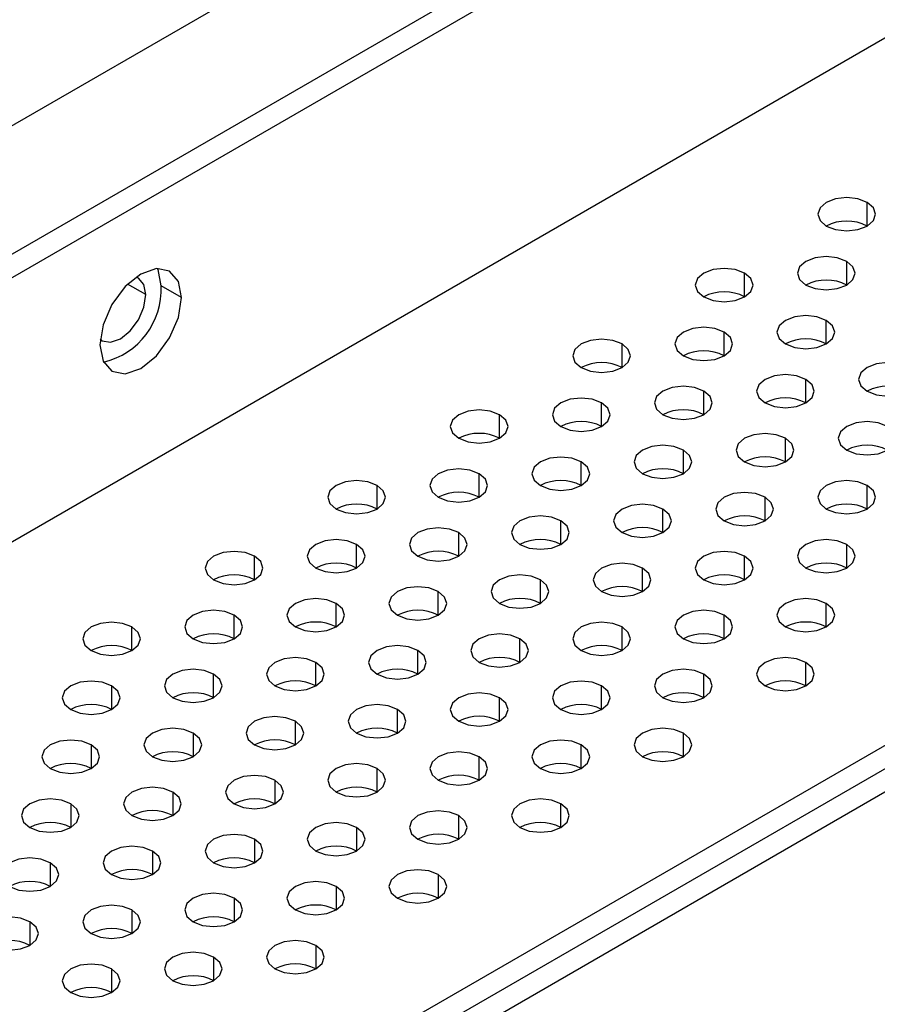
# Model space of a CAD drawing. Header units: millimetres. Extents: x 0 to 1118, y 0 to 864.
# Tile 378 of 397: x 1022.55 to 1025.52, y 716.56 to 719.97. Entities that reach past the tile are written whole.
import ezdxf

# ---------------------------------------------------------------- set-up
doc = ezdxf.new("R2010")
doc.units = ezdxf.units.MM

msp = doc.modelspace()

# ---------------------------------------------------------------- linework, layer by layer
at = {"color": 7, "linetype": 'Continuous', "lineweight": 25}
for p, q in [((1038.4441, 728.7927), (1004.3723, 709.1235)), ((1004.8272, 708.9422), (1034.8502, 726.2741)), ((1034.9209, 726.2333), (1004.8979, 708.9014)), ((1015.1256, 713.8912), (1035.133, 725.4412)), ((1007.2518, 706.8157), (1037.5018, 724.2787)), ((1037.5726, 724.2379), (1007.2518, 706.734)), ((1023.1108, 719.0072), (1023.0401, 719.048))]:
    msp.add_line(p, q, dxfattribs=at)
at = {"color": 8, "linetype": 'Continuous', "lineweight": 25}
for p, q in [((1007.2518, 706.8965), (1037.2544, 724.2166)), ((1025.4846, 719.2549), (1025.4846, 719.3365)), ((1025.4139, 719.0508), (1025.4139, 719.1324)), ((1025.0603, 719.01), (1025.0603, 719.0916)), ((1022.9871, 719.0174), (1022.9239, 719.0539)), ((1025.3431, 718.8467), (1025.3431, 718.9283)), ((1024.9896, 718.8059), (1024.9896, 718.8875)), ((1024.636, 718.7651), (1024.636, 718.8467)), ((1025.2724, 718.6426), (1025.2724, 718.7242)), ((1024.9189, 718.6018), (1024.9189, 718.6834)), ((1024.5653, 718.561), (1024.5653, 718.6426)), ((1024.2118, 718.5201), (1024.2118, 718.6018)), ((1025.2017, 718.4385), (1025.2017, 718.5201)), ((1024.8482, 718.3977), (1024.8482, 718.4793)), ((1024.4946, 718.3569), (1024.4946, 718.4385)), ((1024.1411, 718.316), (1024.1411, 718.3977)), ((1023.7875, 718.2752), (1023.7875, 718.3569)), ((1025.4846, 718.2752), (1025.4846, 718.3569)), ((1025.131, 718.2344), (1025.131, 718.316)), ((1024.7775, 718.1936), (1024.7775, 718.2752)), ((1024.4239, 718.1527), (1024.4239, 718.2344)), ((1024.0704, 718.1119), (1024.0704, 718.1936)), ((1023.7168, 718.0711), (1023.7168, 718.1527)), ((1025.4139, 718.0711), (1025.4139, 718.1527)), ((1023.3632, 718.0303), (1023.3632, 718.1119)), ((1025.0603, 718.0303), (1025.0603, 718.1119)), ((1024.7068, 717.9895), (1024.7068, 718.0711)), ((1024.3532, 717.9486), (1024.3532, 718.0303)), ((1023.9996, 717.9078), (1023.9996, 717.9895)), ((1023.6461, 717.867), (1023.6461, 717.9486)), ((1025.3431, 717.867), (1025.3431, 717.9486)), ((1023.2925, 717.8262), (1023.2925, 717.9078)), ((1024.9896, 717.8262), (1024.9896, 717.9078)), ((1022.939, 717.7854), (1022.939, 717.867)), ((1024.636, 717.7854), (1024.636, 717.867)), ((1024.2825, 717.7445), (1024.2825, 717.8262)), ((1023.9289, 717.7037), (1023.9289, 717.7854)), ((1023.5754, 717.6629), (1023.5754, 717.7445)), ((1025.2724, 717.6629), (1025.2724, 717.7445)), ((1023.2218, 717.6221), (1023.2218, 717.7037)), ((1024.9189, 717.6221), (1024.9189, 717.7037)), ((1022.8683, 717.6629), (1022.8683, 717.5813)), ((1024.5653, 717.5813), (1024.5653, 717.6629)), ((1024.2118, 717.5404), (1024.2118, 717.6221)), ((1023.8582, 717.4996), (1023.8582, 717.5813)), ((1023.5047, 717.4588), (1023.5047, 717.5404)), ((1023.1511, 717.4996), (1023.1511, 717.418)), ((1024.8482, 717.418), (1024.8482, 717.4996)), ((1022.7976, 717.4588), (1022.7976, 717.3772)), ((1024.4946, 717.3772), (1024.4946, 717.4588)), ((1024.1411, 717.3363), (1024.1411, 717.418)), ((1023.7875, 717.2955), (1023.7875, 717.3772)), ((1023.434, 717.3363), (1023.434, 717.2547)), ((1023.0804, 717.2955), (1023.0804, 717.2139)), ((1022.7269, 717.2547), (1022.7269, 717.1731)), ((1024.4239, 717.1731), (1024.4239, 717.2547)), ((1024.0704, 717.1322), (1024.0704, 717.2139)), ((1023.7168, 717.1731), (1023.7168, 717.0914)), ((1023.3632, 717.1322), (1023.3632, 717.0506)), ((1023.0097, 717.0914), (1023.0097, 717.0098)), ((1022.6561, 717.0506), (1022.6561, 716.969)), ((1023.9996, 717.0098), (1023.9996, 716.9281)), ((1023.6461, 716.969), (1023.6461, 716.8873)), ((1023.2925, 716.9281), (1023.2925, 716.8465)), ((1022.939, 716.8873), (1022.939, 716.8057)), ((1022.5854, 716.8465), (1022.5854, 716.7649)), ((1023.5754, 716.7649), (1023.5754, 716.6832)), ((1023.2218, 716.724), (1023.2218, 716.6424)), ((1022.8683, 716.6832), (1022.8683, 716.6016))]:
    msp.add_line(p, q, dxfattribs=at)
at = {"color": 7, "linetype": 'Continuous', "lineweight": 25, "flags": 128}
for points in [[(1025.4846, 719.3365), (1025.4521, 719.3491), (1025.4139, 719.3534), (1025.3756, 719.3491), (1025.3431, 719.3365), (1025.3215, 719.3178), (1025.3139, 719.2957), (1025.3215, 719.2736), (1025.3431, 719.2549)], [(1025.3431, 719.2549), (1025.3756, 719.2424), (1025.4139, 719.238), (1025.4521, 719.2424), (1025.4846, 719.2549), (1025.5062, 719.2736), (1025.5139, 719.2957), (1025.5062, 719.3178), (1025.4846, 719.3365)], [(1025.4139, 719.1324), (1025.3814, 719.145), (1025.3431, 719.1493), (1025.3049, 719.145), (1025.2724, 719.1324), (1025.2508, 719.1137), (1025.2431, 719.0916), (1025.2508, 719.0695), (1025.2724, 719.0508)], [(1025.2724, 719.0508), (1025.3049, 719.0383), (1025.3431, 719.0339), (1025.3814, 719.0383), (1025.4139, 719.0508), (1025.4355, 719.0695), (1025.4431, 719.0916), (1025.4355, 719.1137), (1025.4139, 719.1324)], [(1023.1108, 719.0072), (1023.1, 719.0635), (1023.0694, 719.0988), (1023.0235, 719.1077), (1022.9694, 719.0889), (1022.9153, 719.0452), (1022.8694, 718.9833), (1022.8387, 718.9126), (1022.828, 718.8439)], [(1023.0401, 719.048), (1023.0293, 719.1043), (1023.0276, 719.108)], [(1025.0603, 719.0916), (1025.0279, 719.1041), (1024.9896, 719.1085), (1024.9513, 719.1041), (1024.9189, 719.0916), (1024.8972, 719.0729), (1024.8896, 719.0508), (1024.8972, 719.0287), (1024.9189, 719.01)], [(1022.9871, 719.0174), (1022.9803, 719.0526), (1022.9612, 719.0746), (1022.953, 719.0783)], [(1024.9189, 719.01), (1024.9513, 718.9975), (1024.9896, 718.9931), (1025.0279, 718.9975), (1025.0603, 719.01), (1025.082, 719.0287), (1025.0896, 719.0508), (1025.082, 719.0729), (1025.0603, 719.0916)], [(1022.828, 718.8439), (1022.8387, 718.7876), (1022.8694, 718.7524), (1022.9153, 718.7434), (1022.9694, 718.7623), (1023.0235, 718.8059), (1023.0694, 718.8678), (1023.1, 718.9385), (1023.1108, 719.0072)], [(1022.8289, 718.8634), (1022.8362, 718.8581), (1022.8649, 718.8526), (1022.8987, 718.8643), (1022.9325, 718.8916), (1022.9612, 718.9303), (1022.9803, 718.9745), (1022.9871, 719.0174)], [(1025.3431, 718.9283), (1025.3107, 718.9409), (1025.2724, 718.9452), (1025.2342, 718.9409), (1025.2017, 718.9283), (1025.18, 718.9096), (1025.1724, 718.8875), (1025.18, 718.8654), (1025.2017, 718.8467)], [(1025.2017, 718.8467), (1025.2342, 718.8342), (1025.2724, 718.8298), (1025.3107, 718.8342), (1025.3431, 718.8467), (1025.3648, 718.8654), (1025.3724, 718.8875), (1025.3648, 718.9096), (1025.3431, 718.9283)], [(1024.9896, 718.8875), (1024.9572, 718.9), (1024.9189, 718.9044), (1024.8806, 718.9), (1024.8482, 718.8875), (1024.8265, 718.8688), (1024.8189, 718.8467), (1024.8265, 718.8246), (1024.8482, 718.8059)], [(1024.636, 718.8467), (1024.6036, 718.8592), (1024.5653, 718.8636), (1024.5271, 718.8592), (1024.4946, 718.8467), (1024.4729, 718.828), (1024.4653, 718.8059), (1024.4729, 718.7838), (1024.4946, 718.7651)], [(1024.8482, 718.8059), (1024.8806, 718.7934), (1024.9189, 718.789), (1024.9572, 718.7934), (1024.9896, 718.8059), (1025.0113, 718.8246), (1025.0189, 718.8467), (1025.0113, 718.8688), (1024.9896, 718.8875)], [(1024.4946, 718.7651), (1024.5271, 718.7525), (1024.5653, 718.7481), (1024.6036, 718.7525), (1024.636, 718.7651), (1024.6577, 718.7838), (1024.6653, 718.8059), (1024.6577, 718.828), (1024.636, 718.8467)], [(1025.626, 718.7651), (1025.5935, 718.7776), (1025.5553, 718.782), (1025.517, 718.7776), (1025.4846, 718.7651), (1025.4629, 718.7463), (1025.4553, 718.7242), (1025.4629, 718.7021), (1025.4846, 718.6834)], [(1025.4846, 718.6834), (1025.517, 718.6709), (1025.5553, 718.6665), (1025.5935, 718.6709), (1025.626, 718.6834), (1025.6477, 718.7021), (1025.6553, 718.7242), (1025.6477, 718.7463), (1025.626, 718.7651)], [(1025.2724, 718.7242), (1025.24, 718.7367), (1025.2017, 718.7411), (1025.1635, 718.7367), (1025.131, 718.7242), (1025.1093, 718.7055), (1025.1017, 718.6834), (1025.1093, 718.6613), (1025.131, 718.6426)], [(1025.131, 718.6426), (1025.1635, 718.6301), (1025.2017, 718.6257), (1025.24, 718.6301), (1025.2724, 718.6426), (1025.2941, 718.6613), (1025.3017, 718.6834), (1025.2941, 718.7055), (1025.2724, 718.7242)], [(1024.9189, 718.6834), (1024.8864, 718.6959), (1024.8482, 718.7003), (1024.8099, 718.6959), (1024.7775, 718.6834), (1024.7558, 718.6647), (1024.7482, 718.6426), (1024.7558, 718.6205), (1024.7775, 718.6018)], [(1024.7775, 718.6018), (1024.8099, 718.5893), (1024.8482, 718.5849), (1024.8864, 718.5893), (1024.9189, 718.6018), (1024.9406, 718.6205), (1024.9482, 718.6426), (1024.9406, 718.6647), (1024.9189, 718.6834)], [(1024.5653, 718.6426), (1024.5329, 718.6551), (1024.4946, 718.6595), (1024.4564, 718.6551), (1024.4239, 718.6426), (1024.4022, 718.6239), (1024.3946, 718.6018), (1024.4022, 718.5797), (1024.4239, 718.561)], [(1024.2118, 718.6018), (1024.1793, 718.6143), (1024.1411, 718.6187), (1024.1028, 718.6143), (1024.0704, 718.6018), (1024.0487, 718.583), (1024.0411, 718.561), (1024.0487, 718.5389), (1024.0704, 718.5201)], [(1024.4239, 718.561), (1024.4564, 718.5484), (1024.4946, 718.544), (1024.5329, 718.5484), (1024.5653, 718.561), (1024.587, 718.5797), (1024.5946, 718.6018), (1024.587, 718.6239), (1024.5653, 718.6426)], [(1024.0704, 718.5201), (1024.1028, 718.5076), (1024.1411, 718.5032), (1024.1793, 718.5076), (1024.2118, 718.5201), (1024.2335, 718.5389), (1024.2411, 718.561), (1024.2335, 718.583), (1024.2118, 718.6018)], [(1025.5553, 718.561), (1025.5228, 718.5735), (1025.4846, 718.5779), (1025.4463, 718.5735), (1025.4139, 718.561), (1025.3922, 718.5422), (1025.3846, 718.5201), (1025.3922, 718.498), (1025.4139, 718.4793)], [(1025.4139, 718.4793), (1025.4463, 718.4668), (1025.4846, 718.4624), (1025.5228, 718.4668), (1025.5553, 718.4793), (1025.577, 718.498), (1025.5846, 718.5201), (1025.577, 718.5422), (1025.5553, 718.561)], [(1025.2017, 718.5201), (1025.1693, 718.5326), (1025.131, 718.537), (1025.0927, 718.5326), (1025.0603, 718.5201), (1025.0386, 718.5014), (1025.031, 718.4793), (1025.0386, 718.4572), (1025.0603, 718.4385)], [(1025.0603, 718.4385), (1025.0927, 718.426), (1025.131, 718.4216), (1025.1693, 718.426), (1025.2017, 718.4385), (1025.2234, 718.4572), (1025.231, 718.4793), (1025.2234, 718.5014), (1025.2017, 718.5201)], [(1024.8482, 718.4793), (1024.8157, 718.4918), (1024.7775, 718.4962), (1024.7392, 718.4918), (1024.7068, 718.4793), (1024.6851, 718.4606), (1024.6775, 718.4385), (1024.6851, 718.4164), (1024.7068, 718.3977)], [(1024.7068, 718.3977), (1024.7392, 718.3852), (1024.7775, 718.3808), (1024.8157, 718.3852), (1024.8482, 718.3977), (1024.8698, 718.4164), (1024.8775, 718.4385), (1024.8698, 718.4606), (1024.8482, 718.4793)], [(1024.4946, 718.4385), (1024.4622, 718.451), (1024.4239, 718.4554), (1024.3856, 718.451), (1024.3532, 718.4385), (1024.3315, 718.4198), (1024.3239, 718.3977), (1024.3315, 718.3756), (1024.3532, 718.3569)], [(1024.1411, 718.3977), (1024.1086, 718.4102), (1024.0704, 718.4146), (1024.0321, 718.4102), (1023.9996, 718.3977), (1023.978, 718.3789), (1023.9704, 718.3569), (1023.978, 718.3348), (1023.9996, 718.316)], [(1024.3532, 718.3569), (1024.3856, 718.3443), (1024.4239, 718.3399), (1024.4622, 718.3443), (1024.4946, 718.3569), (1024.5163, 718.3756), (1024.5239, 718.3977), (1024.5163, 718.4198), (1024.4946, 718.4385)], [(1023.9996, 718.316), (1024.0321, 718.3035), (1024.0704, 718.2991), (1024.1086, 718.3035), (1024.1411, 718.316), (1024.1627, 718.3348), (1024.1704, 718.3569), (1024.1627, 718.3789), (1024.1411, 718.3977)], [(1023.7875, 718.3569), (1023.7551, 718.3694), (1023.7168, 718.3738), (1023.6785, 718.3694), (1023.6461, 718.3569), (1023.6244, 718.3381), (1023.6168, 718.316), (1023.6244, 718.2939), (1023.6461, 718.2752)], [(1023.6461, 718.2752), (1023.6785, 718.2627), (1023.7168, 718.2583), (1023.7551, 718.2627), (1023.7875, 718.2752), (1023.8092, 718.2939), (1023.8168, 718.316), (1023.8092, 718.3381), (1023.7875, 718.3569)], [(1025.4846, 718.3569), (1025.4521, 718.3694), (1025.4139, 718.3738), (1025.3756, 718.3694), (1025.3431, 718.3569), (1025.3215, 718.3381), (1025.3139, 718.316), (1025.3215, 718.2939), (1025.3431, 718.2752)], [(1025.3431, 718.2752), (1025.3756, 718.2627), (1025.4139, 718.2583), (1025.4521, 718.2627), (1025.4846, 718.2752), (1025.5062, 718.2939), (1025.5139, 718.316), (1025.5062, 718.3381), (1025.4846, 718.3569)], [(1025.131, 718.316), (1025.0986, 718.3285), (1025.0603, 718.3329), (1025.022, 718.3285), (1024.9896, 718.316), (1024.9679, 718.2973), (1024.9603, 718.2752), (1024.9679, 718.2531), (1024.9896, 718.2344)], [(1024.9896, 718.2344), (1025.022, 718.2219), (1025.0603, 718.2175), (1025.0986, 718.2219), (1025.131, 718.2344), (1025.1527, 718.2531), (1025.1603, 718.2752), (1025.1527, 718.2973), (1025.131, 718.316)], [(1024.7775, 718.2752), (1024.745, 718.2877), (1024.7068, 718.2921), (1024.6685, 718.2877), (1024.636, 718.2752), (1024.6144, 718.2565), (1024.6068, 718.2344), (1024.6144, 718.2123), (1024.636, 718.1936)], [(1024.636, 718.1936), (1024.6685, 718.1811), (1024.7068, 718.1767), (1024.745, 718.1811), (1024.7775, 718.1936), (1024.7991, 718.2123), (1024.8068, 718.2344), (1024.7991, 718.2565), (1024.7775, 718.2752)], [(1024.4239, 718.2344), (1024.3915, 718.2469), (1024.3532, 718.2513), (1024.3149, 718.2469), (1024.2825, 718.2344), (1024.2608, 718.2157), (1024.2532, 718.1936), (1024.2608, 718.1715), (1024.2825, 718.1527)], [(1024.0704, 718.1936), (1024.0379, 718.2061), (1023.9996, 718.2105), (1023.9614, 718.2061), (1023.9289, 718.1936), (1023.9073, 718.1748), (1023.8996, 718.1527), (1023.9073, 718.1307), (1023.9289, 718.1119)], [(1024.2825, 718.1527), (1024.3149, 718.1402), (1024.3532, 718.1358), (1024.3915, 718.1402), (1024.4239, 718.1527), (1024.4456, 718.1715), (1024.4532, 718.1936), (1024.4456, 718.2157), (1024.4239, 718.2344)], [(1023.9289, 718.1119), (1023.9614, 718.0994), (1023.9996, 718.095), (1024.0379, 718.0994), (1024.0704, 718.1119), (1024.092, 718.1307), (1024.0996, 718.1527), (1024.092, 718.1748), (1024.0704, 718.1936)], [(1023.7168, 718.1527), (1023.6844, 718.1653), (1023.6461, 718.1697), (1023.6078, 718.1653), (1023.5754, 718.1527), (1023.5537, 718.134), (1023.5461, 718.1119), (1023.5537, 718.0898), (1023.5754, 718.0711)], [(1023.5754, 718.0711), (1023.6078, 718.0586), (1023.6461, 718.0542), (1023.6844, 718.0586), (1023.7168, 718.0711), (1023.7385, 718.0898), (1023.7461, 718.1119), (1023.7385, 718.134), (1023.7168, 718.1527)], [(1025.4139, 718.1527), (1025.3814, 718.1653), (1025.3431, 718.1697), (1025.3049, 718.1653), (1025.2724, 718.1527), (1025.2508, 718.134), (1025.2431, 718.1119), (1025.2508, 718.0898), (1025.2724, 718.0711)], [(1025.2724, 718.0711), (1025.3049, 718.0586), (1025.3431, 718.0542), (1025.3814, 718.0586), (1025.4139, 718.0711), (1025.4355, 718.0898), (1025.4431, 718.1119), (1025.4355, 718.134), (1025.4139, 718.1527)], [(1023.3632, 718.1119), (1023.3308, 718.1244), (1023.2925, 718.1288), (1023.2543, 718.1244), (1023.2218, 718.1119), (1023.2001, 718.0932), (1023.1925, 718.0711), (1023.2001, 718.049), (1023.2218, 718.0303)], [(1023.2218, 718.0303), (1023.2543, 718.0178), (1023.2925, 718.0134), (1023.3308, 718.0178), (1023.3632, 718.0303), (1023.3849, 718.049), (1023.3925, 718.0711), (1023.3849, 718.0932), (1023.3632, 718.1119)], [(1025.0603, 718.1119), (1025.0279, 718.1244), (1024.9896, 718.1288), (1024.9513, 718.1244), (1024.9189, 718.1119), (1024.8972, 718.0932), (1024.8896, 718.0711), (1024.8972, 718.049), (1024.9189, 718.0303)], [(1024.9189, 718.0303), (1024.9513, 718.0178), (1024.9896, 718.0134), (1025.0279, 718.0178), (1025.0603, 718.0303), (1025.082, 718.049), (1025.0896, 718.0711), (1025.082, 718.0932), (1025.0603, 718.1119)], [(1024.7068, 718.0711), (1024.6743, 718.0836), (1024.636, 718.088), (1024.5978, 718.0836), (1024.5653, 718.0711), (1024.5437, 718.0524), (1024.536, 718.0303), (1024.5437, 718.0082), (1024.5653, 717.9895)], [(1024.5653, 717.9895), (1024.5978, 717.977), (1024.636, 717.9726), (1024.6743, 717.977), (1024.7068, 717.9895), (1024.7284, 718.0082), (1024.736, 718.0303), (1024.7284, 718.0524), (1024.7068, 718.0711)], [(1024.3532, 718.0303), (1024.3208, 718.0428), (1024.2825, 718.0472), (1024.2442, 718.0428), (1024.2118, 718.0303), (1024.1901, 718.0116), (1024.1825, 717.9895), (1024.1901, 717.9674), (1024.2118, 717.9486)], [(1023.9996, 717.9895), (1023.9672, 718.002), (1023.9289, 718.0064), (1023.8907, 718.002), (1023.8582, 717.9895), (1023.8365, 717.9707), (1023.8289, 717.9486), (1023.8365, 717.9266), (1023.8582, 717.9078)], [(1024.2118, 717.9486), (1024.2442, 717.9361), (1024.2825, 717.9317), (1024.3208, 717.9361), (1024.3532, 717.9486), (1024.3749, 717.9674), (1024.3825, 717.9895), (1024.3749, 718.0116), (1024.3532, 718.0303)], [(1023.8582, 717.9078), (1023.8907, 717.8953), (1023.9289, 717.8909), (1023.9672, 717.8953), (1023.9996, 717.9078), (1024.0213, 717.9266), (1024.0289, 717.9486), (1024.0213, 717.9707), (1023.9996, 717.9895)], [(1023.6461, 717.9486), (1023.6136, 717.9612), (1023.5754, 717.9656), (1023.5371, 717.9612), (1023.5047, 717.9486), (1023.483, 717.9299), (1023.4754, 717.9078), (1023.483, 717.8857), (1023.5047, 717.867)], [(1023.5047, 717.867), (1023.5371, 717.8545), (1023.5754, 717.8501), (1023.6136, 717.8545), (1023.6461, 717.867), (1023.6678, 717.8857), (1023.6754, 717.9078), (1023.6678, 717.9299), (1023.6461, 717.9486)], [(1025.3431, 717.9486), (1025.3107, 717.9612), (1025.2724, 717.9656), (1025.2342, 717.9612), (1025.2017, 717.9486), (1025.18, 717.9299), (1025.1724, 717.9078), (1025.18, 717.8857), (1025.2017, 717.867)], [(1025.2017, 717.867), (1025.2342, 717.8545), (1025.2724, 717.8501), (1025.3107, 717.8545), (1025.3431, 717.867), (1025.3648, 717.8857), (1025.3724, 717.9078), (1025.3648, 717.9299), (1025.3431, 717.9486)], [(1023.2925, 717.9078), (1023.2601, 717.9203), (1023.2218, 717.9247), (1023.1836, 717.9203), (1023.1511, 717.9078), (1023.1294, 717.8891), (1023.1218, 717.867), (1023.1294, 717.8449), (1023.1511, 717.8262)], [(1023.1511, 717.8262), (1023.1836, 717.8137), (1023.2218, 717.8093), (1023.2601, 717.8137), (1023.2925, 717.8262), (1023.3142, 717.8449), (1023.3218, 717.867), (1023.3142, 717.8891), (1023.2925, 717.9078)], [(1024.9896, 717.9078), (1024.9572, 717.9203), (1024.9189, 717.9247), (1024.8806, 717.9203), (1024.8482, 717.9078), (1024.8265, 717.8891), (1024.8189, 717.867), (1024.8265, 717.8449), (1024.8482, 717.8262)], [(1024.8482, 717.8262), (1024.8806, 717.8137), (1024.9189, 717.8093), (1024.9572, 717.8137), (1024.9896, 717.8262), (1025.0113, 717.8449), (1025.0189, 717.867), (1025.0113, 717.8891), (1024.9896, 717.9078)], [(1022.939, 717.867), (1022.9065, 717.8795), (1022.8683, 717.8839), (1022.83, 717.8795), (1022.7976, 717.867), (1022.7759, 717.8483), (1022.7683, 717.8262), (1022.7759, 717.8041), (1022.7976, 717.7854)], [(1022.7976, 717.7854), (1022.83, 717.7729), (1022.8683, 717.7685), (1022.9065, 717.7729), (1022.939, 717.7854), (1022.9607, 717.8041), (1022.9683, 717.8262), (1022.9607, 717.8483), (1022.939, 717.867)], [(1024.636, 717.867), (1024.6036, 717.8795), (1024.5653, 717.8839), (1024.5271, 717.8795), (1024.4946, 717.867), (1024.4729, 717.8483), (1024.4653, 717.8262), (1024.4729, 717.8041), (1024.4946, 717.7854)], [(1024.4946, 717.7854), (1024.5271, 717.7729), (1024.5653, 717.7685), (1024.6036, 717.7729), (1024.636, 717.7854), (1024.6577, 717.8041), (1024.6653, 717.8262), (1024.6577, 717.8483), (1024.636, 717.867)], [(1024.2825, 717.8262), (1024.25, 717.8387), (1024.2118, 717.8431), (1024.1735, 717.8387), (1024.1411, 717.8262), (1024.1194, 717.8075), (1024.1118, 717.7854), (1024.1194, 717.7633), (1024.1411, 717.7445)], [(1023.9289, 717.7854), (1023.8965, 717.7979), (1023.8582, 717.8023), (1023.82, 717.7979), (1023.7875, 717.7854), (1023.7658, 717.7666), (1023.7582, 717.7445), (1023.7658, 717.7225), (1023.7875, 717.7037)], [(1024.1411, 717.7445), (1024.1735, 717.732), (1024.2118, 717.7276), (1024.25, 717.732), (1024.2825, 717.7445), (1024.3042, 717.7633), (1024.3118, 717.7854), (1024.3042, 717.8075), (1024.2825, 717.8262)], [(1023.7875, 717.7037), (1023.82, 717.6912), (1023.8582, 717.6868), (1023.8965, 717.6912), (1023.9289, 717.7037), (1023.9506, 717.7225), (1023.9582, 717.7445), (1023.9506, 717.7666), (1023.9289, 717.7854)], [(1023.5754, 717.7445), (1023.5429, 717.7571), (1023.5047, 717.7615), (1023.4664, 717.7571), (1023.434, 717.7445), (1023.4123, 717.7258), (1023.4047, 717.7037), (1023.4123, 717.6816), (1023.434, 717.6629)], [(1023.434, 717.6629), (1023.4664, 717.6504), (1023.5047, 717.646), (1023.5429, 717.6504), (1023.5754, 717.6629), (1023.5971, 717.6816), (1023.6047, 717.7037), (1023.5971, 717.7258), (1023.5754, 717.7445)], [(1025.2724, 717.7445), (1025.24, 717.7571), (1025.2017, 717.7615), (1025.1635, 717.7571), (1025.131, 717.7445), (1025.1093, 717.7258), (1025.1017, 717.7037), (1025.1093, 717.6816), (1025.131, 717.6629)], [(1025.131, 717.6629), (1025.1635, 717.6504), (1025.2017, 717.646), (1025.24, 717.6504), (1025.2724, 717.6629), (1025.2941, 717.6816), (1025.3017, 717.7037), (1025.2941, 717.7258), (1025.2724, 717.7445)], [(1023.2218, 717.7037), (1023.1894, 717.7162), (1023.1511, 717.7206), (1023.1128, 717.7162), (1023.0804, 717.7037), (1023.0587, 717.685), (1023.0511, 717.6629), (1023.0587, 717.6408), (1023.0804, 717.6221)], [(1023.0804, 717.6221), (1023.1128, 717.6096), (1023.1511, 717.6052), (1023.1894, 717.6096), (1023.2218, 717.6221), (1023.2435, 717.6408), (1023.2511, 717.6629), (1023.2435, 717.685), (1023.2218, 717.7037)], [(1024.9189, 717.7037), (1024.8864, 717.7162), (1024.8482, 717.7206), (1024.8099, 717.7162), (1024.7775, 717.7037), (1024.7558, 717.685), (1024.7482, 717.6629), (1024.7558, 717.6408), (1024.7775, 717.6221)], [(1024.7775, 717.6221), (1024.8099, 717.6096), (1024.8482, 717.6052), (1024.8864, 717.6096), (1024.9189, 717.6221), (1024.9406, 717.6408), (1024.9482, 717.6629), (1024.9406, 717.685), (1024.9189, 717.7037)], [(1022.8683, 717.6629), (1022.8358, 717.6754), (1022.7976, 717.6798), (1022.7593, 717.6754), (1022.7269, 717.6629), (1022.7052, 717.6442), (1022.6976, 717.6221), (1022.7052, 717.6), (1022.7269, 717.5813)], [(1022.7269, 717.5813), (1022.7593, 717.5687), (1022.7976, 717.5644), (1022.8358, 717.5687), (1022.8683, 717.5813), (1022.89, 717.6), (1022.8976, 717.6221), (1022.89, 717.6442), (1022.8683, 717.6629)], [(1024.5653, 717.6629), (1024.5329, 717.6754), (1024.4946, 717.6798), (1024.4564, 717.6754), (1024.4239, 717.6629), (1024.4022, 717.6442), (1024.3946, 717.6221), (1024.4022, 717.6), (1024.4239, 717.5813)], [(1024.4239, 717.5813), (1024.4564, 717.5687), (1024.4946, 717.5644), (1024.5329, 717.5687), (1024.5653, 717.5813), (1024.587, 717.6), (1024.5946, 717.6221), (1024.587, 717.6442), (1024.5653, 717.6629)], [(1024.2118, 717.6221), (1024.1793, 717.6346), (1024.1411, 717.639), (1024.1028, 717.6346), (1024.0704, 717.6221), (1024.0487, 717.6034), (1024.0411, 717.5813), (1024.0487, 717.5592), (1024.0704, 717.5404)], [(1023.8582, 717.5813), (1023.8258, 717.5938), (1023.7875, 717.5982), (1023.7492, 717.5938), (1023.7168, 717.5813), (1023.6951, 717.5625), (1023.6875, 717.5404), (1023.6951, 717.5184), (1023.7168, 717.4996)], [(1024.0704, 717.5404), (1024.1028, 717.5279), (1024.1411, 717.5235), (1024.1793, 717.5279), (1024.2118, 717.5404), (1024.2335, 717.5592), (1024.2411, 717.5813), (1024.2335, 717.6034), (1024.2118, 717.6221)], [(1023.7168, 717.4996), (1023.7492, 717.4871), (1023.7875, 717.4827), (1023.8258, 717.4871), (1023.8582, 717.4996), (1023.8799, 717.5184), (1023.8875, 717.5404), (1023.8799, 717.5625), (1023.8582, 717.5813)], [(1023.5047, 717.5404), (1023.4722, 717.553), (1023.434, 717.5574), (1023.3957, 717.553), (1023.3632, 717.5404), (1023.3416, 717.5217), (1023.334, 717.4996), (1023.3416, 717.4775), (1023.3632, 717.4588)], [(1023.3632, 717.4588), (1023.3957, 717.4463), (1023.434, 717.4419), (1023.4722, 717.4463), (1023.5047, 717.4588), (1023.5263, 717.4775), (1023.534, 717.4996), (1023.5263, 717.5217), (1023.5047, 717.5404)], [(1023.1511, 717.4996), (1023.1187, 717.5121), (1023.0804, 717.5165), (1023.0421, 717.5121), (1023.0097, 717.4996), (1022.988, 717.4809), (1022.9804, 717.4588), (1022.988, 717.4367), (1023.0097, 717.418)], [(1023.0097, 717.418), (1023.0421, 717.4055), (1023.0804, 717.4011), (1023.1187, 717.4055), (1023.1511, 717.418), (1023.1728, 717.4367), (1023.1804, 717.4588), (1023.1728, 717.4809), (1023.1511, 717.4996)], [(1024.8482, 717.4996), (1024.8157, 717.5121), (1024.7775, 717.5165), (1024.7392, 717.5121), (1024.7068, 717.4996), (1024.6851, 717.4809), (1024.6775, 717.4588), (1024.6851, 717.4367), (1024.7068, 717.418)], [(1024.7068, 717.418), (1024.7392, 717.4055), (1024.7775, 717.4011), (1024.8157, 717.4055), (1024.8482, 717.418), (1024.8698, 717.4367), (1024.8775, 717.4588), (1024.8698, 717.4809), (1024.8482, 717.4996)], [(1022.7976, 717.4588), (1022.7651, 717.4713), (1022.7269, 717.4757), (1022.6886, 717.4713), (1022.6561, 717.4588), (1022.6345, 717.4401), (1022.6269, 717.418), (1022.6345, 717.3959), (1022.6561, 717.3772)], [(1022.6561, 717.3772), (1022.6886, 717.3646), (1022.7269, 717.3603), (1022.7651, 717.3646), (1022.7976, 717.3772), (1022.8192, 717.3959), (1022.8269, 717.418), (1022.8192, 717.4401), (1022.7976, 717.4588)], [(1024.4946, 717.4588), (1024.4622, 717.4713), (1024.4239, 717.4757), (1024.3856, 717.4713), (1024.3532, 717.4588), (1024.3315, 717.4401), (1024.3239, 717.418), (1024.3315, 717.3959), (1024.3532, 717.3772)], [(1024.3532, 717.3772), (1024.3856, 717.3646), (1024.4239, 717.3603), (1024.4622, 717.3646), (1024.4946, 717.3772), (1024.5163, 717.3959), (1024.5239, 717.418), (1024.5163, 717.4401), (1024.4946, 717.4588)], [(1024.1411, 717.418), (1024.1086, 717.4305), (1024.0704, 717.4349), (1024.0321, 717.4305), (1023.9996, 717.418), (1023.978, 717.3993), (1023.9704, 717.3772), (1023.978, 717.3551), (1023.9996, 717.3363)], [(1023.7875, 717.3772), (1023.7551, 717.3897), (1023.7168, 717.3941), (1023.6785, 717.3897), (1023.6461, 717.3772), (1023.6244, 717.3584), (1023.6168, 717.3363), (1023.6244, 717.3142), (1023.6461, 717.2955)], [(1023.9996, 717.3363), (1024.0321, 717.3238), (1024.0704, 717.3194), (1024.1086, 717.3238), (1024.1411, 717.3363), (1024.1627, 717.3551), (1024.1704, 717.3772), (1024.1627, 717.3993), (1024.1411, 717.418)], [(1023.6461, 717.2955), (1023.6785, 717.283), (1023.7168, 717.2786), (1023.7551, 717.283), (1023.7875, 717.2955), (1023.8092, 717.3142), (1023.8168, 717.3363), (1023.8092, 717.3584), (1023.7875, 717.3772)], [(1023.434, 717.3363), (1023.4015, 717.3489), (1023.3632, 717.3532), (1023.325, 717.3489), (1023.2925, 717.3363), (1023.2709, 717.3176), (1023.2632, 717.2955), (1023.2709, 717.2734), (1023.2925, 717.2547)], [(1023.2925, 717.2547), (1023.325, 717.2422), (1023.3632, 717.2378), (1023.4015, 717.2422), (1023.434, 717.2547), (1023.4556, 717.2734), (1023.4632, 717.2955), (1023.4556, 717.3176), (1023.434, 717.3363)], [(1023.0804, 717.2955), (1023.048, 717.308), (1023.0097, 717.3124), (1022.9714, 717.308), (1022.939, 717.2955), (1022.9173, 717.2768), (1022.9097, 717.2547), (1022.9173, 717.2326), (1022.939, 717.2139)], [(1022.939, 717.2139), (1022.9714, 717.2014), (1023.0097, 717.197), (1023.048, 717.2014), (1023.0804, 717.2139), (1023.1021, 717.2326), (1023.1097, 717.2547), (1023.1021, 717.2768), (1023.0804, 717.2955)], [(1022.7269, 717.2547), (1022.6944, 717.2672), (1022.6561, 717.2716), (1022.6179, 717.2672), (1022.5854, 717.2547), (1022.5638, 717.236), (1022.5561, 717.2139), (1022.5638, 717.1918), (1022.5854, 717.1731)], [(1022.5854, 717.1731), (1022.6179, 717.1605), (1022.6561, 717.1562), (1022.6944, 717.1605), (1022.7269, 717.1731), (1022.7485, 717.1918), (1022.7561, 717.2139), (1022.7485, 717.236), (1022.7269, 717.2547)], [(1024.4239, 717.2547), (1024.3915, 717.2672), (1024.3532, 717.2716), (1024.3149, 717.2672), (1024.2825, 717.2547), (1024.2608, 717.236), (1024.2532, 717.2139), (1024.2608, 717.1918), (1024.2825, 717.1731)], [(1024.2825, 717.1731), (1024.3149, 717.1605), (1024.3532, 717.1562), (1024.3915, 717.1605), (1024.4239, 717.1731), (1024.4456, 717.1918), (1024.4532, 717.2139), (1024.4456, 717.236), (1024.4239, 717.2547)], [(1024.0704, 717.2139), (1024.0379, 717.2264), (1023.9996, 717.2308), (1023.9614, 717.2264), (1023.9289, 717.2139), (1023.9073, 717.1952), (1023.8996, 717.1731), (1023.9073, 717.151), (1023.9289, 717.1322)], [(1023.7168, 717.1731), (1023.6844, 717.1856), (1023.6461, 717.19), (1023.6078, 717.1856), (1023.5754, 717.1731), (1023.5537, 717.1543), (1023.5461, 717.1322), (1023.5537, 717.1101), (1023.5754, 717.0914)], [(1023.9289, 717.1322), (1023.9614, 717.1197), (1023.9996, 717.1153), (1024.0379, 717.1197), (1024.0704, 717.1322), (1024.092, 717.151), (1024.0996, 717.1731), (1024.092, 717.1952), (1024.0704, 717.2139)], [(1023.5754, 717.0914), (1023.6078, 717.0789), (1023.6461, 717.0745), (1023.6844, 717.0789), (1023.7168, 717.0914), (1023.7385, 717.1101), (1023.7461, 717.1322), (1023.7385, 717.1543), (1023.7168, 717.1731)], [(1023.3632, 717.1322), (1023.3308, 717.1448), (1023.2925, 717.1491), (1023.2543, 717.1448), (1023.2218, 717.1322), (1023.2001, 717.1135), (1023.1925, 717.0914), (1023.2001, 717.0693), (1023.2218, 717.0506)], [(1023.2218, 717.0506), (1023.2543, 717.0381), (1023.2925, 717.0337), (1023.3308, 717.0381), (1023.3632, 717.0506), (1023.3849, 717.0693), (1023.3925, 717.0914), (1023.3849, 717.1135), (1023.3632, 717.1322)], [(1023.0097, 717.0914), (1022.9773, 717.1039), (1022.939, 717.1083), (1022.9007, 717.1039), (1022.8683, 717.0914), (1022.8466, 717.0727), (1022.839, 717.0506), (1022.8466, 717.0285), (1022.8683, 717.0098)], [(1022.8683, 717.0098), (1022.9007, 716.9973), (1022.939, 716.9929), (1022.9773, 716.9973), (1023.0097, 717.0098), (1023.0314, 717.0285), (1023.039, 717.0506), (1023.0314, 717.0727), (1023.0097, 717.0914)], [(1022.6561, 717.0506), (1022.6237, 717.0631), (1022.5854, 717.0675), (1022.5472, 717.0631), (1022.5147, 717.0506), (1022.493, 717.0319), (1022.4854, 717.0098), (1022.493, 716.9877), (1022.5147, 716.969)], [(1022.5147, 716.969), (1022.5472, 716.9564), (1022.5854, 716.952), (1022.6237, 716.9564), (1022.6561, 716.969), (1022.6778, 716.9877), (1022.6854, 717.0098), (1022.6778, 717.0319), (1022.6561, 717.0506)], [(1023.9996, 717.0098), (1023.9672, 717.0223), (1023.9289, 717.0267), (1023.8907, 717.0223), (1023.8582, 717.0098), (1023.8365, 716.991), (1023.8289, 716.969), (1023.8365, 716.9469), (1023.8582, 716.9281)], [(1023.6461, 716.969), (1023.6136, 716.9815), (1023.5754, 716.9859), (1023.5371, 716.9815), (1023.5047, 716.969), (1023.483, 716.9502), (1023.4754, 716.9281), (1023.483, 716.906), (1023.5047, 716.8873)], [(1023.8582, 716.9281), (1023.8907, 716.9156), (1023.9289, 716.9112), (1023.9672, 716.9156), (1023.9996, 716.9281), (1024.0213, 716.9469), (1024.0289, 716.969), (1024.0213, 716.991), (1023.9996, 717.0098)], [(1023.2925, 716.9281), (1023.2601, 716.9407), (1023.2218, 716.945), (1023.1836, 716.9407), (1023.1511, 716.9281), (1023.1294, 716.9094), (1023.1218, 716.8873), (1023.1294, 716.8652), (1023.1511, 716.8465)], [(1023.5047, 716.8873), (1023.5371, 716.8748), (1023.5754, 716.8704), (1023.6136, 716.8748), (1023.6461, 716.8873), (1023.6678, 716.906), (1023.6754, 716.9281), (1023.6678, 716.9502), (1023.6461, 716.969)], [(1023.1511, 716.8465), (1023.1836, 716.834), (1023.2218, 716.8296), (1023.2601, 716.834), (1023.2925, 716.8465), (1023.3142, 716.8652), (1023.3218, 716.8873), (1023.3142, 716.9094), (1023.2925, 716.9281)], [(1022.939, 716.8873), (1022.9065, 716.8998), (1022.8683, 716.9042), (1022.83, 716.8998), (1022.7976, 716.8873), (1022.7759, 716.8686), (1022.7683, 716.8465), (1022.7759, 716.8244), (1022.7976, 716.8057)], [(1022.7976, 716.8057), (1022.83, 716.7932), (1022.8683, 716.7888), (1022.9065, 716.7932), (1022.939, 716.8057), (1022.9607, 716.8244), (1022.9683, 716.8465), (1022.9607, 716.8686), (1022.939, 716.8873)], [(1022.5854, 716.8465), (1022.553, 716.859), (1022.5147, 716.8634), (1022.4765, 716.859), (1022.444, 716.8465), (1022.4223, 716.8278), (1022.4147, 716.8057), (1022.4223, 716.7836), (1022.444, 716.7649)], [(1022.444, 716.7649), (1022.4765, 716.7523), (1022.5147, 716.7479), (1022.553, 716.7523), (1022.5854, 716.7649), (1022.6071, 716.7836), (1022.6147, 716.8057), (1022.6071, 716.8278), (1022.5854, 716.8465)], [(1023.5754, 716.7649), (1023.5429, 716.7774), (1023.5047, 716.7818), (1023.4664, 716.7774), (1023.434, 716.7649), (1023.4123, 716.7461), (1023.4047, 716.724), (1023.4123, 716.7019), (1023.434, 716.6832)], [(1023.2218, 716.724), (1023.1894, 716.7365), (1023.1511, 716.7409), (1023.1128, 716.7365), (1023.0804, 716.724), (1023.0587, 716.7053), (1023.0511, 716.6832), (1023.0587, 716.6611), (1023.0804, 716.6424)], [(1023.434, 716.6832), (1023.4664, 716.6707), (1023.5047, 716.6663), (1023.5429, 716.6707), (1023.5754, 716.6832), (1023.5971, 716.7019), (1023.6047, 716.724), (1023.5971, 716.7461), (1023.5754, 716.7649)], [(1023.0804, 716.6424), (1023.1128, 716.6299), (1023.1511, 716.6255), (1023.1894, 716.6299), (1023.2218, 716.6424), (1023.2435, 716.6611), (1023.2511, 716.6832), (1023.2435, 716.7053), (1023.2218, 716.724)], [(1022.8683, 716.6832), (1022.8358, 716.6957), (1022.7976, 716.7001), (1022.7593, 716.6957), (1022.7269, 716.6832), (1022.7052, 716.6645), (1022.6976, 716.6424), (1022.7052, 716.6203), (1022.7269, 716.6016)], [(1022.7269, 716.6016), (1022.7593, 716.5891), (1022.7976, 716.5847), (1022.8358, 716.5891), (1022.8683, 716.6016), (1022.89, 716.6203), (1022.8976, 716.6424), (1022.89, 716.6645), (1022.8683, 716.6832)]]:
    msp.add_lwpolyline(points, dxfattribs=at)
at = {"color": 7, "linetype": 'Continuous', "lineweight": 25}
for centre, radius, start, end in [((1025.4139, 719.1184), 0.1537, 62.61, 117.3846), ((1025.3431, 718.9143), 0.1537, 62.61, 117.3846), ((1022.7818, 719.0358), 0.2586, 283.1242, 2.7084), ((1024.9896, 718.8735), 0.1537, 62.61, 117.3846), ((1025.2724, 718.7102), 0.1537, 62.61, 117.3846), ((1024.9189, 718.6694), 0.1537, 62.61, 117.3846), ((1024.5653, 718.6286), 0.1537, 62.61, 117.3846), ((1025.5553, 718.5469), 0.1537, 62.61, 117.3846), ((1025.2017, 718.5061), 0.1537, 62.61, 117.3846), ((1024.8482, 718.4653), 0.1537, 62.61, 117.3846), ((1024.4946, 718.4245), 0.1537, 62.61, 117.3846), ((1024.1411, 718.3836), 0.1537, 62.61, 117.3846), ((1025.4846, 718.3428), 0.1537, 62.61, 117.3846), ((1025.131, 718.302), 0.1537, 62.61, 117.3846), ((1024.7775, 718.2612), 0.1537, 62.61, 117.3846), ((1024.4239, 718.2204), 0.1537, 62.61, 117.3846), ((1024.0704, 718.1795), 0.1537, 62.61, 117.3846), ((1023.7168, 718.1387), 0.1537, 62.61, 117.3846), ((1025.4139, 718.1387), 0.1537, 62.61, 117.3846), ((1025.0603, 718.0979), 0.1537, 62.61, 117.3846), ((1024.7068, 718.0571), 0.1537, 62.61, 117.3846), ((1024.3532, 718.0163), 0.1537, 62.61, 117.3846), ((1023.9996, 717.9754), 0.1537, 62.61, 117.3846), ((1023.6461, 717.9346), 0.1537, 62.61, 117.3846), ((1025.3431, 717.9346), 0.1537, 62.61, 117.3846), ((1023.2925, 717.8938), 0.1537, 62.61, 117.3846), ((1024.9896, 717.8938), 0.1537, 62.61, 117.3846), ((1024.636, 717.853), 0.1537, 62.61, 117.3846), ((1024.2825, 717.8122), 0.1537, 62.61, 117.3846), ((1023.9289, 717.7713), 0.1537, 62.61, 117.3846), ((1023.5754, 717.7305), 0.1537, 62.61, 117.3846), ((1025.2724, 717.7305), 0.1537, 62.61, 117.3846), ((1023.2218, 717.6897), 0.1537, 62.61, 117.3846), ((1024.9189, 717.6897), 0.1537, 62.61, 117.3846), ((1022.8683, 717.6489), 0.1537, 62.61, 117.3846), ((1024.5653, 717.6489), 0.1537, 62.61, 117.3846), ((1024.2118, 717.6081), 0.1537, 62.61, 117.3846), ((1023.8582, 717.5672), 0.1537, 62.61, 117.3846), ((1023.5047, 717.5264), 0.1537, 62.61, 117.3846), ((1025.2017, 717.5264), 0.1537, 62.61, 117.3846), ((1023.1511, 717.4856), 0.1537, 62.61, 117.3846), ((1024.8482, 717.4856), 0.1537, 62.61, 117.3846), ((1022.7976, 717.4448), 0.1537, 62.61, 117.3846), ((1024.4946, 717.4448), 0.1537, 62.61, 117.3846), ((1024.1411, 717.404), 0.1537, 62.61, 117.3846), ((1023.7875, 717.3631), 0.1537, 62.61, 117.3846), ((1023.434, 717.3223), 0.1537, 62.61, 117.3846), ((1023.0804, 717.2815), 0.1537, 62.61, 117.3846), ((1024.7775, 717.2815), 0.1537, 62.61, 117.3846), ((1022.7269, 717.2407), 0.1537, 62.61, 117.3846), ((1024.4239, 717.2407), 0.1537, 62.61, 117.3846), ((1024.0704, 717.1999), 0.1537, 62.61, 117.3846), ((1023.7168, 717.159), 0.1537, 62.61, 117.3846), ((1023.3632, 717.1182), 0.1537, 62.61, 117.3846), ((1023.0097, 717.0774), 0.1537, 62.61, 117.3846), ((1022.6561, 717.0366), 0.1537, 62.61, 117.3846), ((1024.3532, 717.0366), 0.1537, 62.61, 117.3846), ((1023.9996, 716.9958), 0.1537, 62.61, 117.3846), ((1023.6461, 716.9549), 0.1537, 62.61, 117.3846), ((1023.2925, 716.9141), 0.1537, 62.61, 117.3846), ((1022.939, 716.8733), 0.1537, 62.61, 117.3846), ((1022.5854, 716.8325), 0.1537, 62.61, 117.3846), ((1023.9289, 716.7916), 0.1537, 62.61, 117.3846), ((1023.5754, 716.7508), 0.1537, 62.61, 117.3846), ((1023.2218, 716.71), 0.1537, 62.61, 117.3846), ((1022.8683, 716.6692), 0.1537, 62.61, 117.3846), ((1022.5147, 716.6284), 0.1537, 62.61, 117.3846), ((1023.5047, 716.5467), 0.1537, 62.61, 117.3846), ((1023.1511, 716.5059), 0.1537, 62.61, 117.3846), ((1022.7976, 716.4651), 0.1537, 62.61, 117.3846)]:
    msp.add_arc(centre, radius, start, end, dxfattribs=at)

doc.saveas('drawing.dxf')
